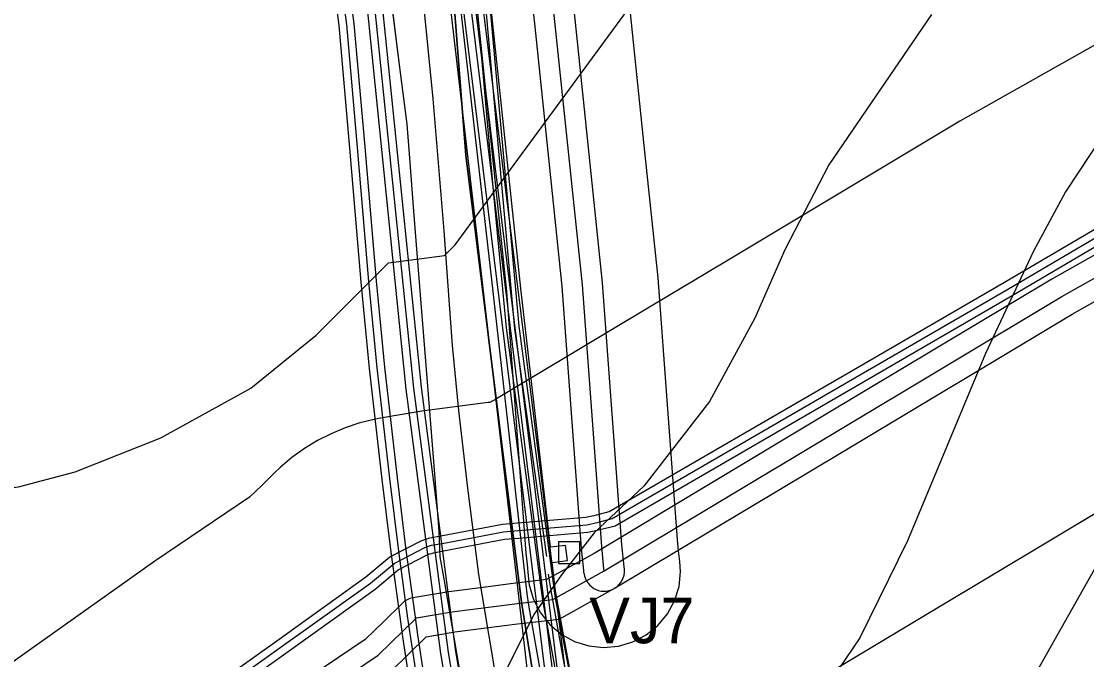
# Model space of a CAD drawing. Extents: x -1900516 to -575031, y -3809306 to -1157387.
# Drawn here: x -578303.2 to -578093.1, y -1160839 to -1160713.2 of the extents above; entities that cross this region are included whole.
import ezdxf

# ---------------------------------------------------------------- set-up
doc = ezdxf.new("R2010")
doc.units = 0
for name, color, linetype in [('01_DOPRAVA', 7, 'Continuous'), ('01_OBVOD PÚ', 7, 'Continuous'), ('01_PARCELY_NÁVRH_PC', 7, 'Continuous'), ('01_PRVKY PSZ', 7, 'Continuous'), ('01_SPRÁV_HRANICE', 7, 'Continuous'), ('01_VRSTEVNICE', 7, 'Continuous'), ('02_KULTURY STAV', 7, 'Continuous'), ('03_PC_NÁVRH', 7, 'Continuous'), ('03_PC_OBJEKTY_NÁVRH', 7, 'Continuous'), ('04_ZPF_OP_ORGAN', 7, 'Continuous'), ('06_ÚSES_IP', 7, 'Continuous'), ('07_OCH_P A POPISY TI', 7, 'Continuous'), ('07_PLYNOVOD', 7, 'Continuous'), ('07_SDĚLOVACÍ', 7, 'Continuous'), ('07_VODOVOD', 7, 'Continuous')]:
    doc.layers.add(name, color=color, linetype=linetype)

msp = doc.modelspace()

# ---------------------------------------------------------------- linework, layer by layer
at = {"layer": '01_DOPRAVA'}
msp.add_lwpolyline([(-578185.64, -1160980.38), (-578192.12, -1160943.01), (-578196.99, -1160917.04), (-578199.43, -1160903.52), (-578208.93, -1160846.14), (-578212.97, -1160822.2), (-578215.15, -1160805.23), (-578216.91, -1160789.92), (-578218.17, -1160777.05), (-578219.79, -1160754.5), (-578221.99, -1160728.42), (-578225.01, -1160697.98), (-578227.57, -1160671.71), (-578234.2, -1160620.37), (-578238.43, -1160591.19), (-578243.46, -1160563.49)], dxfattribs=at)
at = {"layer": '01_OBVOD PÚ'}
msp.add_lwpolyline([(-578196.69, -1160956.74), (-578198.33, -1160946.5), (-578200.06, -1160935.64), (-578201.82, -1160924.64), (-578203.46, -1160914.35), (-578203.64, -1160913.22), (-578206.08, -1160899.97), (-578207.65, -1160891.42), (-578209.13, -1160883.4), (-578212.81, -1160863.41), (-578213.07, -1160862.01), (-578216.28, -1160843.51), (-578219.75, -1160823.46), (-578220.57, -1160818.72), (-578220.76, -1160813.77), (-578221.66, -1160802.43), (-578222.44, -1160792.52), (-578223.28, -1160781.84), (-578224.9, -1160761.38), (-578225.75, -1160750.61), (-578226.58, -1160740.15), (-578227.11, -1160733.41), (-578228.64, -1160721.23), (-578231.29, -1160700.18)], dxfattribs=at)
at = {"layer": '01_PARCELY_NÁVRH_PC'}
for points in [[(-578400.39, -1159848.91), (-578364.49, -1159955), (-578349.26, -1160000.52), (-578331.17, -1160057.19), (-578306.13, -1160194.93), (-578290.7, -1160273.44), (-578279.58, -1160332.44), (-578264.99, -1160411.07), (-578247.09, -1160509.47), (-578240.06, -1160548.82), (-578228.45, -1160611.51), (-578219.25, -1160686.96), (-578210.21, -1160766.44), (-578203.47, -1160826.06), (-578203.15, -1160828.27), (-578193.09, -1160885.38), (-578182.11, -1160944.33), (-578178.54, -1160964.02)], [(-578172.81, -1160962.98), (-578185.6, -1160892.38), (-578197.82, -1160825.42), (-578198.46, -1160819.85), (-578195.49, -1160819.48), (-578195.83, -1160816.5), (-578198.81, -1160816.84), (-578204.69, -1160765.81), (-578210.96, -1160706.16), (-578221.69, -1160609.09), (-578223.02, -1160602.18), (-578220.06, -1160601.66), (-578220.59, -1160598.7), (-578223.54, -1160599.23), (-578237.96, -1160524.01)]]:
    msp.add_lwpolyline(points, dxfattribs=at)
at = {"layer": '01_PRVKY PSZ'}
msp.add_lwpolyline([(-578197.25, -1160820.03), (-578193.03, -1160820.03), (-578193.03, -1160815.81), (-578197.25, -1160815.81)], close=True, dxfattribs=at)
at = {"layer": '01_SPRÁV_HRANICE'}
for p, q in [((-578228.64, -1160721.23), (-578231.29, -1160700.18)), ((-578227.11, -1160733.41), (-578228.64, -1160721.23)), ((-578226.58, -1160740.15), (-578227.11, -1160733.41)), ((-578225.75, -1160750.61), (-578226.58, -1160740.15)), ((-578224.9, -1160761.38), (-578225.75, -1160750.61)), ((-578223.28, -1160781.84), (-578224.9, -1160761.38)), ((-578222.44, -1160792.52), (-578223.28, -1160781.84)), ((-578221.66, -1160802.43), (-578222.44, -1160792.52)), ((-578220.76, -1160813.77), (-578221.66, -1160802.43)), ((-578220.57, -1160818.72), (-578220.76, -1160813.77)), ((-578219.75, -1160823.46), (-578220.57, -1160818.72)), ((-578216.28, -1160843.51), (-578219.75, -1160823.46))]:
    msp.add_line(p, q, dxfattribs=at)
at = {"layer": '01_VRSTEVNICE'}
for points in [[(-578456.86, -1160746.91), (-578431.84, -1160769.7), (-578420.93, -1160777.81), (-578407.51, -1160786.06), (-578385.7, -1160795.98), (-578375.35, -1160799.62), (-578365.56, -1160802.14), (-578344.03, -1160805.63), (-578323.9, -1160806.61), (-578310.33, -1160805.8), (-578303.76, -1160804.93), (-578292.58, -1160802), (-578275.66, -1160795.28), (-578257.9, -1160785.5), (-578245.04, -1160775.01), (-578230.77, -1160760.75), (-578219.73, -1160759.35), (-578217.63, -1160757.25), (-578176.53, -1160701.24)], [(-578123.67, -1160711.81), (-578143.95, -1160741.46), (-578152.61, -1160758.23), (-578158.49, -1160771.66), (-578167.44, -1160788.15), (-578180.44, -1160804.79), (-578190.23, -1160814.02), (-578196.66, -1160822.27), (-578202.11, -1160830.1), (-578209.38, -1160844.78), (-578218.75, -1160846.04), (-578225.88, -1160854.01), (-578245.04, -1160871.49), (-578254.54, -1160877.92), (-578266.29, -1160883.65), (-578275.52, -1160887.15), (-578287.26, -1160890.22), (-578297.05, -1160891.34), (-578307.5, -1160891.42)], [(-578084.94, -1160728.17), (-578097.24, -1160746.77), (-578103.54, -1160758.51), (-578113.05, -1160778.65), (-578128.43, -1160815.56), (-578137.79, -1160834.72), (-578147.44, -1160848.98), (-578160.58, -1160866.31), (-578170.65, -1160882.11), (-578180.16, -1160898.47), (-578193.91, -1160928.99), (-578205.63, -1160930.03)], [(-578154.39, -1160963.29), (-578147.02, -1160949.23), (-578142.83, -1160938.6), (-578133.04, -1160901.41), (-578124.09, -1160880.16), (-578103.82, -1160842.97), (-578078.37, -1160797.91)]]:
    msp.add_lwpolyline(points, dxfattribs=at)
at = {"layer": '02_KULTURY STAV'}
for points in [[(-578173.16, -1161008.46), (-578189.9, -1160916.19), (-578189.19, -1160904.86), (-578190.11, -1160900.78), (-578194.4, -1160890.91), (-578204.52, -1160827.7), (-578215.5, -1160739.58), (-578219.21, -1160692.16), (-578223.66, -1160650.49), (-578224.22, -1160646.4), (-578229.24, -1160611.29), (-578231.97, -1160591.89), (-578236.93, -1160563.61)], [(-578236.93, -1160563.61), (-578231.97, -1160591.89), (-578229.24, -1160611.29), (-578224.22, -1160646.4), (-578223.66, -1160650.49), (-578219.21, -1160692.16), (-578215.5, -1160739.58), (-578204.52, -1160827.7), (-578194.4, -1160890.91), (-578190.11, -1160900.78), (-578189.19, -1160904.86), (-578189.9, -1160916.19), (-578173.16, -1161008.46)], [(-578196.69, -1160956.74), (-578198.33, -1160946.5), (-578200.06, -1160935.64), (-578201.82, -1160924.64), (-578203.46, -1160914.35), (-578203.64, -1160913.22), (-578206.08, -1160899.97), (-578207.65, -1160891.42), (-578209.13, -1160883.4), (-578212.81, -1160863.41), (-578213.07, -1160862.01), (-578216.28, -1160843.51), (-578219.75, -1160823.46), (-578220.57, -1160818.72), (-578220.76, -1160813.77), (-578221.66, -1160802.43), (-578222.44, -1160792.52), (-578223.28, -1160781.84), (-578224.9, -1160761.38), (-578225.75, -1160750.61), (-578226.58, -1160740.15), (-578227.11, -1160733.41), (-578228.64, -1160721.23), (-578231.29, -1160700.18)]]:
    msp.add_lwpolyline(points, dxfattribs=at)
at = {"layer": '03_PC_NÁVRH'}
msp.add_lwpolyline([(-578392.25, -1159867.48), (-578371.15, -1159929.82), (-578350.05, -1159992.17), (-578327.57, -1160055.11), (-578319.51, -1160098.05), (-578311.22, -1160142.87), (-578302.91, -1160190.6), (-578275.82, -1160332.02), (-578267.85, -1160381.32), (-578256.89, -1160448.22), (-578247.61, -1160493.2), (-578240.17, -1160527.34), (-578230.86, -1160577.36), (-578225.04, -1160610.67), (-578220.26, -1160648.24), (-578215.48, -1160685.81), (-578210.04, -1160747.33), (-578207.55, -1160773.58), (-578200.39, -1160827.27), (-578186.36, -1160904.36), (-578167.73, -1161007.2)], dxfattribs=at)
at = {"layer": '03_PC_OBJEKTY_NÁVRH'}
for points in [[(-578224.24, -1160602.5), (-578222.76, -1160609.69), (-578218.83, -1160645.12), (-578213.98, -1160685.69), (-578211.99, -1160706.42), (-578208.98, -1160739.48), (-578205.93, -1160773.78), (-578199.63, -1160818.69)], [(-578199.29, -1160822.17), (-578198.78, -1160825.36), (-578182.24, -1160917.66), (-578159.99, -1161039.96)]]:
    msp.add_lwpolyline(points, dxfattribs=at)
at = {"layer": '04_ZPF_OP_ORGAN'}
msp.add_lwpolyline([(-578421.58, -1159767.43), (-578330.25, -1160052.41), (-578286.91, -1160260.85), (-578269.37, -1160356.25), (-578254.43, -1160447.77), (-578233.06, -1160551.88), (-578222.57, -1160610.3), (-578212.99, -1160685.54), (-578205.07, -1160773.3), (-578197.92, -1160826.88), (-578186.37, -1160887.36), (-578015.98, -1160834.03)], dxfattribs=at)
msp.add_lwpolyline([(-578421.58, -1159767.43), (-578330.25, -1160052.41), (-578286.91, -1160260.85), (-578269.37, -1160356.25), (-578254.43, -1160447.77), (-578233.06, -1160551.88), (-578222.57, -1160610.3), (-578212.99, -1160685.54), (-578205.07, -1160773.3), (-578197.92, -1160826.88), (-578186.37, -1160887.36), (-578015.98, -1160834.03)], dxfattribs=at)
at = {"layer": '06_ÚSES_IP'}
msp.add_lwpolyline([(-578428.02, -1159769.3), (-578409.15, -1159833.56), (-578352.43, -1159992.93), (-578324.16, -1160113.72), (-578280.37, -1160343.57), (-578260.56, -1160459.78), (-578225.42, -1160651), (-578201.99, -1160853.76), (-578178.02, -1160994.66), (-578121.61, -1161239.69)], dxfattribs=at)
at = {"layer": '07_OCH_P A POPISY TI'}
for p, q in [((-578215.77, -1160688.43), (-578212.86, -1160714.78)), ((-578180.31, -1160737.67), (-578183.04, -1160711.58)), ((-578212.86, -1160714.78), (-578210.17, -1160740.61)), ((-578177.59, -1160763.77), (-578180.31, -1160737.67)), ((-578210.17, -1160740.61), (-578207.47, -1160766.43)), ((-578175.68, -1160789.6), (-578177.59, -1160763.77)), ((-578207.47, -1160766.43), (-578205.56, -1160792.23)), ((-578173.77, -1160815.42), (-578175.68, -1160789.6)), ((-578205.56, -1160792.23), (-578203.65, -1160818.04)), ((-578173.55, -1160817.54), (-578173.77, -1160815.42)), ((-578203.65, -1160818.04), (-578203.43, -1160820.28)), ((-578173.34, -1160819.66), (-578173.55, -1160817.54)), ((-578203.43, -1160820.28), (-578203.2, -1160822.52)), ((-578173.16, -1160821.64), (-578173.34, -1160819.66)), ((-578203.2, -1160822.52), (-578203.03, -1160824.36)), ((-578173.47, -1160824.58), (-578173.16, -1160821.64)), ((-578203.03, -1160824.36), (-578202.2, -1160827.19)), ((-578174.35, -1160827.4), (-578173.47, -1160824.58)), ((-578202.2, -1160827.19), (-578200.82, -1160829.81)), ((-578175.76, -1160830), (-578174.35, -1160827.4)), ((-578200.82, -1160829.81), (-578198.97, -1160832.11)), ((-578177.65, -1160832.27), (-578175.76, -1160830)), ((-578198.97, -1160832.11), (-578196.7, -1160834)), ((-578179.95, -1160834.12), (-578177.65, -1160832.27)), ((-578196.7, -1160834), (-578194.1, -1160835.41)), ((-578182.57, -1160835.5), (-578179.95, -1160834.12)), ((-578194.1, -1160835.41), (-578191.28, -1160836.29)), ((-578191.28, -1160836.29), (-578188.34, -1160836.6)), ((-578188.34, -1160836.6), (-578185.4, -1160836.33)), ((-578185.4, -1160836.33), (-578182.57, -1160835.5))]:
    msp.add_line(p, q, dxfattribs=at)
for points in [[(-578429.83, -1159691.44), (-578422.1, -1159716.77), (-578414.3, -1159747.11), (-578323.75, -1160058.56), (-578225.81, -1160599.97), (-578188.13, -1160904.5)], [(-578433.48, -1159692.49), (-578425.76, -1159717.8), (-578417.97, -1159748.11), (-578327.45, -1160059.43), (-578229.56, -1160600.54), (-578192.57, -1160901.22)], [(-578192.21, -1160821.89), (-578192.25, -1160821.47), (-578192.7, -1160817.08), (-578196.51, -1160765.46), (-578201.93, -1160713.61), (-578207.75, -1160660.86), (-578213.39, -1160610.74), (-578219.93, -1160555.74), (-578226.73, -1160500.78), (-578234.01, -1160450.36), (-578241.56, -1160388.73), (-578248.03, -1160335.03), (-578254.88, -1160281.36), (-578261.15, -1160228.94), (-578267.53, -1160174.39), (-578275.87, -1160120.42), (-578280.53, -1160067.92), (-578286.45, -1160015.36), (-578293.45, -1159956.59), (-578299.78, -1159903.98)], [(-578184.25, -1160821.17), (-578184.29, -1160820.71), (-578184.72, -1160816.38), (-578188.55, -1160764.74), (-578193.97, -1160712.75), (-578199.79, -1160659.98), (-578205.45, -1160609.82), (-578211.99, -1160554.78), (-578218.81, -1160499.72), (-578226.07, -1160449.3), (-578233.62, -1160387.77), (-578240.09, -1160334.05), (-578246.94, -1160280.38), (-578253.21, -1160228), (-578259.61, -1160173.31), (-578267.93, -1160119.46), (-578272.57, -1160067.12), (-578278.51, -1160014.44), (-578285.51, -1159955.63), (-578291.84, -1159903.02)], [(-578370.56, -1159997.74), (-578332.67, -1160151.72), (-578323.53, -1160196.18), (-578307.57, -1160274.45), (-578282.82, -1160424.96), (-578247.59, -1160600.95), (-578237.37, -1160687.26), (-578227.33, -1160785.66), (-578220.51, -1160837.83), (-578207.59, -1160914.52), (-578192.88, -1161002.98), (-578178.35, -1161074.67), (-578153.92, -1161193.65)], [(-578367.65, -1159997.03), (-578329.74, -1160151.06), (-578320.59, -1160195.58), (-578304.62, -1160273.91), (-578279.87, -1160424.42), (-578244.62, -1160600.48), (-578234.39, -1160686.93), (-578224.35, -1160785.32), (-578217.54, -1160837.38), (-578204.63, -1160914.02), (-578189.93, -1161002.44), (-578175.41, -1161074.07), (-578150.98, -1161193.05)], [(-578254.85, -1160583.06), (-578250.93, -1160604.22), (-578248.63, -1160623.69), (-578245.37, -1160650), (-578244.17, -1160661.67), (-578242, -1160678.72), (-578240.18, -1160693.99), (-578237.58, -1160713.66), (-578235.47, -1160737.92), (-578233.22, -1160764.34), (-578231.58, -1160781.32), (-578229.08, -1160803.15), (-578227.33, -1160817.45), (-578225.57, -1160830.19), (-578225.02, -1160834.11), (-578223.77, -1160842.27), (-578220.61, -1160864.84), (-578217.14, -1160887.98), (-578214.16, -1160904.59), (-578213.04, -1160912.46), (-578209.85, -1160930.96), (-578206.3, -1160951.44), (-578199.73, -1160989.33)], [(-578257.81, -1160583.56), (-578253.89, -1160604.66), (-578251.61, -1160624.05), (-578248.35, -1160650.34), (-578247.15, -1160662.01), (-578244.98, -1160679.08), (-578243.16, -1160694.37), (-578240.56, -1160713.98), (-578238.45, -1160738.18), (-578236.2, -1160764.62), (-578234.56, -1160781.64), (-578232.06, -1160803.51), (-578230.31, -1160817.83), (-578228.55, -1160830.61), (-578227.98, -1160834.55), (-578226.73, -1160842.71), (-578223.57, -1160865.28), (-578220.1, -1160888.46), (-578217.12, -1160905.07), (-578216, -1160912.92), (-578212.81, -1160931.48), (-578209.26, -1160951.96), (-578202.69, -1160989.85)], [(-578084.15, -1160713.74), (-578118.06, -1160732.87), (-578163.13, -1160759.87), (-578186.31, -1160773.72), (-578209.49, -1160787.58), (-578210.77, -1160788.29), (-578211.13, -1160788.34), (-578224.22, -1160790.03), (-578232.74, -1160791.49), (-578236.42, -1160792.35), (-578239.3, -1160793.3), (-578242.09, -1160794.47), (-578244.78, -1160795.84), (-578247.37, -1160797.42), (-578249.83, -1160799.18), (-578252.15, -1160801.13), (-578253.23, -1160802.18), (-578253.23, -1160802.18), (-578255.69, -1160804.59), (-578258.16, -1160807), (-578276.89, -1160819.61), (-578301.58, -1160837.18), (-578326.27, -1160854.74), (-578347.39, -1160868.54)], [(-578338.5, -1160915.28), (-578301.48, -1160891.11), (-578276.66, -1160873.45), (-578251.84, -1160855.79), (-578241.05, -1160848.53), (-578230.26, -1160841.26), (-578223.37, -1160834.52), (-578217.7, -1160833.56), (-578205.33, -1160831.96), (-578197.1, -1160831.02), (-578186.37, -1160825.07), (-578141.09, -1160797.95), (-578095.94, -1160770.91), (-578027.91, -1160732.53)], [(-578357.69, -1160910.06), (-578325.15, -1160886.8), (-578252.79, -1160835.28), (-578235.26, -1160822.72), (-578230.51, -1160818.78), (-578224.17, -1160815.54), (-578222.63, -1160815.02), (-578220.44, -1160814.63), (-578208.26, -1160812.3), (-578205.3, -1160812.07), (-578191.87, -1160810.93), (-578189.69, -1160810.47), (-578187.22, -1160809.82), (-578138.26, -1160781.43), (-578109.27, -1160764.61), (-578065.97, -1160739.17)], [(-578355.95, -1160912.5), (-578323.41, -1160889.24), (-578251.05, -1160837.72), (-578233.42, -1160825.1), (-578228.85, -1160821.3), (-578223.01, -1160818.32), (-578221.89, -1160817.94), (-578219.9, -1160817.59), (-578207.86, -1160815.28), (-578205.06, -1160815.05), (-578191.43, -1160813.91), (-578188.99, -1160813.39), (-578186.06, -1160812.62), (-578136.76, -1160784.03), (-578107.75, -1160767.21), (-578064.45, -1160741.75)], [(-578065.97, -1160744.81), (-578099.96, -1160763.99), (-578145.09, -1160791.03), (-578190.23, -1160818.06), (-578194.9, -1160820.65), (-578199.58, -1160823.24), (-578206.15, -1160823.99), (-578212.64, -1160824.83), (-578218.88, -1160825.64), (-578225.94, -1160826.85), (-578226.54, -1160826.95), (-578227.63, -1160827.5), (-578228.07, -1160827.93), (-578231.7, -1160831.48), (-578235.34, -1160835.04), (-578245.87, -1160842.12), (-578256.4, -1160849.21), (-578281.19, -1160866.85), (-578305.98, -1160884.49), (-578323.05, -1160895.64), (-578340.12, -1160906.78)], [(-578256.27, -1160903.12), (-578231.35, -1160885.39), (-578220.91, -1160878.36), (-578210.46, -1160871.33), (-578208.96, -1160870.32), (-578207.79, -1160869.37), (-578206.63, -1160868.42), (-578197.17, -1160867.25), (-578192.87, -1160866.77), (-578191.89, -1160866.66), (-578189.97, -1160866.24), (-578188.04, -1160865.83), (-578186.17, -1160865.23), (-578184.29, -1160864.63), (-578182.49, -1160863.85), (-578180.68, -1160863.08), (-578179.82, -1160862.6), (-578173.61, -1160859.16), (-578168.26, -1160856.19), (-578123.05, -1160829.11), (-578077.84, -1160802.03)], [(-578192.21, -1160821.89), (-578192.08, -1160822.56), (-578191.71, -1160823.52), (-578191.06, -1160824.36), (-578190.24, -1160825.01), (-578189.32, -1160825.38), (-578188.82, -1160825.49), (-578188.23, -1160825.53), (-578187.74, -1160825.5), (-578187.24, -1160825.41), (-578186.78, -1160825.26), (-578186.37, -1160825.07), (-578185.87, -1160824.76), (-578185.63, -1160824.57), (-578185.4, -1160824.36), (-578184.92, -1160823.78), (-578184.54, -1160823.09), (-578184.31, -1160822.34), (-578184.23, -1160821.76), (-578184.25, -1160821.17)]]:
    msp.add_lwpolyline(points, dxfattribs=at)
at = {"layer": '07_PLYNOVOD'}
for points in [[(-578188.23, -1160821.53), (-578188.27, -1160821.09), (-578188.71, -1160816.73), (-578192.53, -1160765.1), (-578197.95, -1160713.18), (-578203.77, -1160660.42), (-578209.42, -1160610.28), (-578215.96, -1160555.26), (-578222.77, -1160500.25), (-578230.04, -1160449.83), (-578237.59, -1160388.25), (-578244.06, -1160334.54), (-578250.91, -1160280.87), (-578257.18, -1160228.47), (-578263.57, -1160173.85), (-578271.9, -1160119.94), (-578276.55, -1160067.52), (-578282.48, -1160014.9), (-578289.48, -1159956.11), (-578295.81, -1159903.5)], [(-578339.31, -1160911.03), (-578303.73, -1160887.8), (-578254.12, -1160852.5), (-578232.8, -1160838.15), (-578225.27, -1160830.79), (-578218.29, -1160829.6), (-578205.86, -1160827.99), (-578205.42, -1160827.93), (-578198.34, -1160827.13), (-578188.23, -1160821.53), (-578097.95, -1160767.45), (-578029.94, -1160729.08)]]:
    msp.add_lwpolyline(points, dxfattribs=at)
at = {"layer": '07_SDĚLOVACÍ'}
for points in [[(-578369.1, -1159997.39), (-578331.2, -1160151.39), (-578322.06, -1160195.88), (-578306.09, -1160274.18), (-578281.34, -1160424.69), (-578246.1, -1160600.72), (-578235.88, -1160687.09), (-578225.84, -1160785.49), (-578219.02, -1160837.6), (-578206.11, -1160914.27), (-578191.41, -1161002.71), (-578176.88, -1161074.37), (-578152.45, -1161193.35)], [(-578256.33, -1160583.31), (-578252.41, -1160604.44), (-578250.12, -1160623.87), (-578246.86, -1160650.17), (-578245.66, -1160661.84), (-578243.49, -1160678.9), (-578241.67, -1160694.18), (-578239.07, -1160713.82), (-578236.96, -1160738.05), (-578234.71, -1160764.48), (-578233.07, -1160781.48), (-578230.57, -1160803.33), (-578228.82, -1160817.64), (-578227.06, -1160830.4), (-578226.5, -1160834.33), (-578225.25, -1160842.49), (-578222.09, -1160865.06), (-578218.62, -1160888.22), (-578215.64, -1160904.83), (-578214.52, -1160912.69), (-578211.33, -1160931.22), (-578207.78, -1160951.7), (-578201.21, -1160989.59)], [(-578356.82, -1160911.28), (-578356.82, -1160911.28), (-578324.28, -1160888.02), (-578251.92, -1160836.5), (-578234.34, -1160823.91), (-578229.68, -1160820.04), (-578223.59, -1160816.93), (-578222.26, -1160816.48), (-578220.17, -1160816.11), (-578208.06, -1160813.79), (-578205.18, -1160813.56), (-578191.65, -1160812.42), (-578189.34, -1160811.93), (-578186.64, -1160811.22), (-578137.51, -1160782.73), (-578108.51, -1160765.91), (-578065.21, -1160740.46)], [(-578356.82, -1160911.28), (-578356.82, -1160911.28), (-578324.28, -1160888.02), (-578251.92, -1160836.5), (-578234.34, -1160823.91), (-578229.68, -1160820.04), (-578223.59, -1160816.93), (-578222.26, -1160816.48), (-578220.17, -1160816.11), (-578208.06, -1160813.79), (-578205.18, -1160813.56), (-578191.65, -1160812.42), (-578189.34, -1160811.93), (-578186.64, -1160811.22), (-578137.51, -1160782.73), (-578108.51, -1160765.91), (-578065.21, -1160740.46)]]:
    msp.add_lwpolyline(points, dxfattribs=at)
at = {"layer": '07_VODOVOD'}
for points in [[(-578432.05, -1159692.05), (-578424.32, -1159717.4), (-578416.52, -1159747.72), (-578325.99, -1160059.09), (-578228.08, -1160600.32), (-578190.9, -1160902.47)], [(-578431.27, -1159691.87), (-578423.55, -1159717.18), (-578415.75, -1159747.5), (-578325.21, -1160058.91), (-578227.29, -1160600.2), (-578189.79, -1160903.28)], [(-578325.21, -1160058.91), (-578227.29, -1160600.2), (-578189.79, -1160903.28), (-578190.77, -1160903.5), (-578209.06, -1160906.9), (-578622.01, -1161438.74), (-578622.71, -1161439.64), (-578650.1, -1161481.09)]]:
    msp.add_lwpolyline(points, dxfattribs=at)

# ---------------------------------------------------------------- texts
at = {"layer": '01_PRVKY PSZ'}
msp.add_text('VJ7', height=9, dxfattribs=at).set_placement((-578191.17, -1160835.79))

doc.saveas('drawing.dxf')
